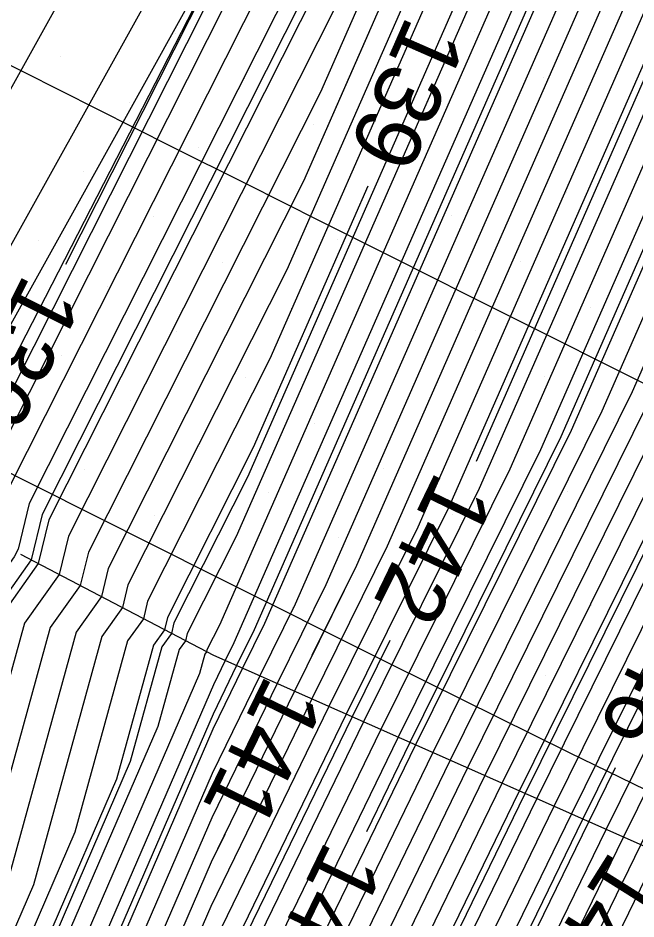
# Model space of a CAD drawing. Extents: x 2354170 to 2357230, y 866100 to 868290.
# Drawn here: x 2355781.6 to 2355800.25, y 867128.7 to 867155.89 of the extents above; entities that cross this region are included whole.
import ezdxf

# ---------------------------------------------------------------- set-up
doc = ezdxf.new("R2010")
doc.units = 0
for name, color, linetype in [('Default', 7, 'Continuous'), ('DTM Contours Major', 7, 'Continuous'), ('DTM Contours Minor', 7, 'Continuous'), ('DTM Contours Minor Text', 7, 'Continuous'), ('Exist Structure Major Box Culvert or Tunnel Topo', 7, 'Continuous'), ('PH Exist DTM Breakline', 7, 'Continuous'), ('Scratch_Level_0', 7, 'Continuous'), ('Scratch_Level_4', 7, 'Continuous')]:
    doc.layers.add(name, color=color, linetype=linetype)

msp = doc.modelspace()

# ---------------------------------------------------------------- linework, layer by layer
at = {"layer": 'Default'}
for points in [[(2355851.992, 867208.583), (2355849.981, 867208.477), (2355847.989, 867208.021), (2355839.981, 867206.48), (2355830.148, 867200.293), (2355827.454, 867198.75), (2355822.141, 867193.289), (2355814.822, 867186.127), (2355812.651, 867181.848), (2355802.809, 867164.416), (2355791.814, 867139.365), (2355790.471, 867136.647)], [(2355839.13, 867203.336), (2355834.114, 867200.18), (2355828.331, 867196.868), (2355816.926, 867185.145), (2355816.218, 867184.452), (2355816.008, 867184.038), (2355804.421, 867163.515), (2355794.588, 867141.111), (2355791.508, 867134.878), (2355787.389, 867126.403), (2355786.193, 867123.64), (2355786.09, 867121.464)], [(2355829.943, 867192.031), (2355824.246, 867186.176), (2355819.271, 867181.673), (2355816.815, 867176.706), (2355808.18, 867161.41), (2355801.06, 867145.187), (2355795.164, 867133.257), (2355791.027, 867124.744), (2355790.493, 867124.27), (2355790.299, 867122.067), (2355789.732, 867111.148), (2355791.434, 867106.869), (2355792.192, 867103.904)], [(2355806.885, 867189.686), (2355803.742, 867183.464), (2355798.105, 867172.358), (2355795.828, 867168.324), (2355791.74, 867159.01), (2355782.533, 867140.748), (2355782.216, 867139.426), (2355781.025, 867137.757), (2355777.743, 867125.852), (2355777.141, 867124.36), (2355776.695, 867123.33), (2355773.972, 867114.296), (2355774.008, 867108.754), (2355774.452, 867106.396), (2355774.058, 867100.55), (2355774.719, 867097.019)], [(2355817.908, 867182.723), (2355816.614, 867180.105), (2355806.569, 867162.312), (2355798.286, 867143.44), (2355793.597, 867133.952), (2355788.767, 867124.014), (2355788.562, 867123.832), (2355788.488, 867122.985), (2355787.838, 867110.493), (2355788.27, 867109.408), (2355790.671, 867100.012), (2355791.59, 867098.403), (2355795.188, 867091.199)], [(2355804.516, 867180.566), (2355801.462, 867174.548), (2355797.439, 867167.422), (2355790.218, 867150.969), (2355784.322, 867139.275), (2355784.119, 867138.428), (2355783.356, 867137.36), (2355780.814, 867128.137), (2355779.084, 867124.139), (2355779.001, 867122.378), (2355777.682, 867112.557), (2355777.058, 867110.488), (2355777.064, 867109.576), (2355777.137, 867109.187), (2355776.549, 867100.466), (2355777.47, 867095.544), (2355779.204, 867091.771), (2355781.414, 867087.712), (2355781.515, 867087.501)], [(2355807.056, 867178.198), (2355800.124, 867165.919), (2355787.68, 867137.567), (2355787.303, 867136.819), (2355787.291, 867136.765), (2355787.242, 867136.697), (2355787.079, 867136.108), (2355781.818, 867123.947), (2355781.565, 867118.59), (2355780.396, 867109.89), (2355781.15, 867106.986), (2355780.7, 867100.325), (2355781.337, 867096.925), (2355784.072, 867090.976), (2355785.283, 867088.751), (2355786.261, 867086.704), (2355790.726, 867080.158), (2355798.223, 867071.231), (2355803.541, 867066.484)], [(2355805.937, 867177.468), (2355799.587, 867166.22), (2355788.188, 867140.247), (2355786.707, 867137.311), (2355786.656, 867137.098), (2355786.465, 867136.83), (2355785.826, 867134.514), (2355781.272, 867123.986), (2355781.052, 867119.348), (2355779.777, 867109.855), (2355780.36, 867107.61), (2355779.87, 867100.353), (2355780.563, 867096.649), (2355783.098, 867091.135), (2355784.509, 867088.543), (2355785.648, 867086.159), (2355789.731, 867080.174), (2355798.033, 867070.286), (2355802.769, 867066.061)], [(2355803.699, 867176.008), (2355798.513, 867166.821), (2355789.203, 867145.608), (2355785.515, 867138.293), (2355785.387, 867137.763), (2355784.911, 867137.095), (2355783.32, 867131.325), (2355780.178, 867124.062), (2355780.026, 867120.863), (2355778.539, 867109.786), (2355778.779, 867108.858), (2355778.209, 867100.41), (2355779.017, 867096.097), (2355781.151, 867091.453), (2355782.962, 867088.128), (2355784.423, 867085.069), (2355787.741, 867080.205), (2355797.655, 867068.398), (2355801.223, 867065.215)], [(2355802.581, 867175.278), (2355797.976, 867167.122), (2355789.71, 867148.288), (2355784.918, 867138.784), (2355784.753, 867138.096), (2355784.133, 867137.227), (2355782.067, 867129.731), (2355779.631, 867124.101), (2355779.513, 867121.62), (2355777.919, 867109.752), (2355777.989, 867109.482), (2355777.379, 867100.438), (2355778.243, 867095.82), (2355780.178, 867091.612), (2355782.188, 867087.92), (2355783.81, 867084.525), (2355786.746, 867080.221), (2355797.466, 867067.454), (2355800.45, 867064.791)], [(2355806.674, 867175.018), (2355801.198, 867165.318), (2355789.041, 867137.618), (2355788.373, 867136.268), (2355787.481, 867134.432), (2355782.912, 867123.87), (2355782.59, 867117.075), (2355781.635, 867109.959), (2355782.73, 867105.738), (2355782.361, 867100.269), (2355782.883, 867097.477), (2355786.018, 867090.659), (2355786.831, 867089.166), (2355787.487, 867087.794), (2355790.961, 867082.701)], [(2355800.343, 867173.818), (2355796.902, 867167.723), (2355790.725, 867153.649), (2355783.726, 867139.766), (2355783.484, 867138.761), (2355782.579, 867137.492), (2355779.56, 867126.543), (2355778.537, 867124.178), (2355778.488, 867123.136), (2355777.707, 867117.325), (2355776.03, 867111.757), (2355776.046, 867109.302), (2355776.242, 867108.257), (2355775.718, 867100.494), (2355776.696, 867095.268), (2355778.231, 867091.93), (2355780.64, 867087.505), (2355782.585, 867083.435), (2355784.756, 867080.253), (2355797.088, 867065.566), (2355798.904, 867063.945), (2355805.254, 867055.912)], [(2355793.262, 867167.052), (2355780.744, 867142.221), (2355780.62, 867141.705), (2355779.171, 867138.823), (2355778.694, 867138.155), (2355777.731, 867134.661), (2355773.854, 867125.047), (2355770.98, 867118.413), (2355770.887, 867118.104), (2355770.953, 867107.932), (2355771.767, 867103.604), (2355771.567, 867100.634), (2355772.83, 867093.887), (2355773.364, 867092.725), (2355776.771, 867086.466), (2355779.521, 867080.711), (2355779.78, 867080.331), (2355783.693, 867075.672)], [(2355800.661, 867165.619), (2355788.116, 867137.035), (2355787.851, 867136.499), (2355787.497, 867135.77), (2355782.365, 867123.909), (2355782.077, 867117.832), (2355781.015, 867109.925), (2355781.94, 867106.362), (2355781.531, 867100.297), (2355782.11, 867097.201), (2355785.045, 867090.818), (2355786.057, 867088.959), (2355786.874, 867087.249), (2355791.721, 867080.142), (2355798.412, 867072.175), (2355804.314, 867066.908)], [(2355801.735, 867165.017), (2355789.965, 867138.2), (2355788.896, 867136.036), (2355787.466, 867133.094), (2355783.459, 867123.832), (2355783.103, 867116.317), (2355782.254, 867109.994), (2355783.52, 867105.114), (2355783.191, 867100.241), (2355783.657, 867097.754), (2355786.992, 867090.5), (2355787.605, 867089.374), (2355788.099, 867088.339), (2355793.712, 867080.111), (2355798.79, 867074.063), (2355805.86, 867067.754)], [(2355802.272, 867164.717), (2355790.89, 867138.782), (2355789.418, 867135.805), (2355787.451, 867131.756), (2355784.006, 867123.793), (2355783.616, 867115.559), (2355782.873, 867110.029), (2355784.31, 867104.49), (2355784.021, 867100.213), (2355784.43, 867098.03), (2355787.965, 867090.341), (2355788.379, 867089.582), (2355788.712, 867088.884), (2355794.707, 867080.095), (2355798.979, 867075.007), (2355806.633, 867068.178)], [(2355792.755, 867164.371), (2355781.34, 867141.73), (2355781.113, 867140.783), (2355780.33, 867139.227), (2355779.471, 867138.022), (2355777.735, 867131.724), (2355774.95, 867124.818), (2355772.885, 867120.052), (2355771.915, 867116.835), (2355771.971, 867108.206), (2355772.662, 867104.535), (2355772.397, 867100.606), (2355773.603, 867094.163), (2355774.337, 867092.566), (2355777.545, 867086.674), (2355780.134, 867081.255), (2355780.775, 867080.316), (2355790.474, 867068.766), (2355787.267, 867061.165), (2355784.214, 867055.778), (2355785.486, 867050.011), (2355786.316, 867043.676), (2355786.652, 867040.011)], [(2355803.347, 867164.116), (2355792.739, 867139.947), (2355790.463, 867135.342), (2355787.42, 867129.08), (2355785.1, 867123.716), (2355784.641, 867114.044), (2355784.111, 867110.098), (2355785.89, 867103.242), (2355785.682, 867100.157), (2355785.977, 867098.582), (2355789.912, 867090.023), (2355789.926, 867089.997), (2355789.937, 867089.973), (2355796.697, 867080.064), (2355799.357, 867076.896), (2355808.178, 867069.024)], [(2355803.884, 867163.815), (2355793.663, 867140.529), (2355790.985, 867135.11), (2355787.404, 867127.741), (2355785.646, 867123.678), (2355785.154, 867113.286), (2355784.73, 867110.132), (2355786.68, 867102.618), (2355786.512, 867100.129), (2355786.75, 867098.858), (2355789.981, 867091.832), (2355790.89, 867090.012), (2355792.859, 867087.133), (2355797.692, 867080.048), (2355799.546, 867077.84), (2355808.951, 867069.447)], [(2355804.958, 867163.214), (2355795.512, 867141.694), (2355792.03, 867134.647), (2355787.373, 867125.065), (2355786.74, 867123.601), (2355786.18, 867111.771), (2355785.969, 867110.202), (2355788.261, 867101.37), (2355788.173, 867100.073), (2355788.297, 867099.411), (2355789.981, 867095.749), (2355792.847, 867090.012), (2355799.052, 867080.94), (2355799.682, 867080.016), (2355799.924, 867079.728), (2355803.081, 867076.911)], [(2355805.495, 867162.913), (2355796.437, 867142.276), (2355792.553, 867134.415), (2355787.358, 867123.727), (2355787.287, 867123.563), (2355786.692, 867111.014), (2355786.588, 867110.236), (2355789.051, 867100.746), (2355789.003, 867100.045), (2355789.07, 867099.687), (2355789.981, 867097.707), (2355793.825, 867090.012), (2355799.981, 867081.013), (2355800.447, 867080.478)], [(2355806.032, 867162.613), (2355797.361, 867142.858), (2355793.075, 867134.184), (2355788.014, 867123.77), (2355787.918, 867123.686), (2355787.884, 867123.291), (2355787.207, 867110.274), (2355787.215, 867110.254), (2355787.462, 867109.287), (2355789.841, 867100.122), (2355789.834, 867100.017), (2355789.844, 867099.963), (2355789.981, 867099.665), (2355794.803, 867090.012), (2355799.981, 867082.443), (2355801.113, 867081.144)], [(2355756.749, 867093.867), (2355760.929, 867102.705), (2355762.113, 867104.359), (2355765.9, 867115.526), (2355769.664, 867118.023), (2355769.704, 867120.416), (2355768.593, 867124.254), (2355770.075, 867127.862), (2355771.287, 867130.77), (2355773.385, 867136.928), (2355774.425, 867140.2), (2355775.3, 867141.79), (2355777.235, 867145.057), (2355778.79, 867148.644), (2355780.563, 867152.28), (2355786.089, 867162.233)], [(2355807.106, 867162.012), (2355799.211, 867144.023), (2355794.12, 867133.721), (2355789.521, 867124.257), (2355789.206, 867123.978), (2355789.091, 867122.679), (2355788.47, 867110.711), (2355789.325, 867108.562), (2355791.509, 867100.012), (2355793.545, 867096.448), (2355796.76, 867090.012), (2355799.981, 867085.303), (2355802.445, 867082.476)], [(2355792.247, 867161.691), (2355781.937, 867141.239), (2355781.606, 867139.861), (2355781.49, 867139.631), (2355780.248, 867137.89), (2355777.739, 867128.788), (2355776.045, 867124.589), (2355774.79, 867121.691), (2355772.944, 867115.565), (2355772.99, 867108.48), (2355773.557, 867105.465), (2355773.227, 867100.578), (2355774.376, 867094.44), (2355775.311, 867092.407), (2355778.319, 867086.882), (2355780.747, 867081.8), (2355781.77, 867080.3), (2355796.521, 867062.733), (2355796.586, 867062.675), (2355796.813, 867062.388), (2355790.184, 867050.06), (2355790.239, 867049.753), (2355791.594, 867040.011)], [(2355807.643, 867161.711), (2355800.135, 867144.605), (2355794.642, 867133.489), (2355790.274, 867124.501), (2355789.849, 867124.124), (2355789.695, 867122.373), (2355789.101, 867110.93), (2355790.379, 867107.715), (2355792.348, 867100.012), (2355795.499, 867094.493), (2355797.738, 867090.012), (2355799.981, 867086.733), (2355803.111, 867083.142)], [(2355777.073, 867138.691), (2355779.247, 867142.641), (2355779.567, 867143.182), (2355779.824, 867143.775), (2355780.118, 867144.377), (2355789.568, 867161.398), (2355783.04, 867148.448)], [(2355818.752, 867076.277), (2355813.099, 867080.011), (2355811.202, 867081.233), (2355809.981, 867082.14), (2355805.775, 867085.805), (2355802.109, 867090.012), (2355799.981, 867092.519), (2355795.702, 867100.012), (2355794.598, 867104.33), (2355791.625, 867111.804), (2355792.111, 867121.15), (2355792.424, 867124.709), (2355793.287, 867125.474), (2355796.732, 867132.563), (2355803.833, 867146.934), (2355809.791, 867160.509), (2355810.307, 867161.423)], [(2355791.232, 867156.33), (2355783.129, 867140.257), (2355782.85, 867139.093), (2355781.802, 867137.625), (2355778.307, 867124.949), (2355777.99, 867124.216), (2355777.975, 867123.893), (2355777.733, 867122.094), (2355775.001, 867113.027), (2355775.027, 867109.028), (2355775.347, 867107.326), (2355774.888, 867100.522), (2355775.923, 867094.992), (2355777.258, 867092.089), (2355779.867, 867087.297), (2355781.972, 867082.89), (2355783.76, 867080.268), (2355796.899, 867064.621), (2355798.132, 867063.522), (2355802.44, 867058.071), (2355799.315, 867052.259), (2355801.123, 867042.182)], [(2355792.155, 867150.812), (2355788.695, 867142.928), (2355786.111, 867137.802), (2355786.022, 867137.431), (2355785.688, 867136.962), (2355784.573, 867132.92), (2355780.725, 867124.024), (2355780.539, 867120.105), (2355779.158, 867109.821), (2355779.569, 867108.234), (2355779.04, 867100.382), (2355779.79, 867096.373), (2355782.125, 867091.294), (2355783.736, 867088.335), (2355785.036, 867085.614), (2355788.736, 867080.19), (2355797.844, 867069.342), (2355801.996, 867065.638), (2355804.879, 867061.99)], [(2355800.973, 867100.012), (2355800.185, 867101.118), (2355795.412, 867113.115), (2355795.734, 867119.315), (2355796.285, 867125.586), (2355797.806, 867126.934), (2355799.866, 867131.173), (2355809.381, 867150.428)], [(2355808.341, 867090.012), (2355799.981, 867099.86), (2355799.894, 867100.012), (2355799.872, 867100.099), (2355794.781, 867112.897), (2355795.13, 867119.621), (2355795.642, 867125.44), (2355797.052, 867126.691), (2355799.344, 867131.405), (2355808.456, 867149.845)], [(2355805.848, 867090.012), (2355799.981, 867096.924), (2355798.217, 867100.012), (2355797.762, 867101.792), (2355793.518, 867112.46), (2355793.922, 867120.232), (2355794.355, 867125.147), (2355795.546, 867126.204), (2355798.299, 867131.868), (2355806.607, 867148.681)], [(2355804.602, 867090.012), (2355799.981, 867095.456), (2355797.379, 867100.012), (2355796.708, 867102.638), (2355792.887, 867112.241), (2355793.318, 867120.538), (2355793.711, 867125.001), (2355794.793, 867125.961), (2355797.776, 867132.1), (2355805.682, 867148.099)], [(2355803.355, 867090.012), (2355799.981, 867093.987), (2355796.54, 867100.012), (2355795.653, 867103.484), (2355792.256, 867112.022), (2355792.715, 867120.844), (2355793.067, 867124.855), (2355794.04, 867125.717), (2355797.254, 867132.331), (2355804.758, 867147.516)], [(2355800.863, 867090.012), (2355799.981, 867091.051), (2355794.863, 867100.012), (2355793.544, 867105.177), (2355790.994, 867111.585), (2355791.507, 867121.456), (2355791.78, 867124.563), (2355792.533, 867125.231), (2355796.209, 867132.794), (2355802.909, 867146.352)], [(2355801.984, 867145.769), (2355795.687, 867133.026), (2355791.78, 867124.987), (2355791.136, 867124.417), (2355790.903, 867121.762), (2355790.363, 867111.367), (2355792.489, 867106.023), (2355794.025, 867100.012), (2355799.409, 867090.583), (2355799.695, 867090.012), (2355799.981, 867089.594), (2355804.443, 867084.474)], [(2355845.916, 867068.659), (2355843.397, 867070.011), (2355841.196, 867071.226), (2355839.981, 867071.855), (2355834.996, 867074.997), (2355829.981, 867078.023), (2355826.97, 867080.011), (2355822.433, 867082.463), (2355819.981, 867083.808), (2355816.207, 867086.238), (2355811.128, 867090.012), (2355809.981, 867090.886), (2355802.08, 867100.012), (2355800.412, 867102.351), (2355796.043, 867113.334), (2355796.338, 867119.009), (2355796.929, 867125.732), (2355798.559, 867127.177), (2355800.388, 867130.942), (2355805.762, 867141.816)], [(2355850.384, 867062.27), (2355849.981, 867062.502), (2355844.605, 867065.387), (2355839.981, 867067.888), (2355836.153, 867070.011), (2355829.981, 867073.736), (2355820.48, 867080.011), (2355820.156, 867080.187), (2355819.981, 867080.283), (2355814.062, 867084.093), (2355809.981, 867087.125), (2355808.439, 867088.469), (2355807.095, 867090.012), (2355799.981, 867098.392), (2355799.056, 867100.012), (2355798.817, 867100.945), (2355794.149, 867112.678), (2355794.526, 867119.927), (2355794.998, 867125.294), (2355796.299, 867126.447), (2355798.821, 867131.636), (2355799.627, 867133.267)], [(2355787.841, 867131.254), (2355787.435, 867130.418), (2355784.553, 867123.755), (2355784.128, 867114.802), (2355783.492, 867110.063), (2355785.1, 867103.866), (2355784.852, 867100.185), (2355785.204, 867098.306), (2355788.939, 867090.182), (2355789.152, 867089.789), (2355789.325, 867089.428), (2355795.702, 867080.079), (2355799.168, 867075.952), (2355807.405, 867068.601), (2355809.36, 867066.128), (2355818.515, 867059.334), (2355819.722, 867058.269), (2355820.618, 867057.531), (2355827.174, 867052.714), (2355829.748, 867051.043)], [(2355800.639, 867103.584), (2355796.674, 867113.552), (2355796.941, 867118.703), (2355797.573, 867125.878), (2355799.312, 867127.421), (2355800.911, 867130.71)]]:
    msp.add_lwpolyline(points, dxfattribs=at)
at = {"layer": 'DTM Contours Major'}
for points in [[(2355812.271, 867186.014), (2355808.921, 867179.415), (2355801.019, 867165.418), (2355788.732, 867137.424), (2355788.199, 867136.345), (2355787.487, 867134.878), (2355782.73, 867123.883), (2355782.419, 867117.327), (2355781.428, 867109.948), (2355782.467, 867105.946), (2355782.084, 867100.279), (2355782.626, 867097.385), (2355784.452, 867093.412)], [(2355813.566, 867080.103), (2355811.44, 867081.471), (2355809.981, 867082.556), (2355805.997, 867086.027), (2355802.525, 867090.012), (2355799.981, 867093.008), (2355795.981, 867100.012), (2355794.95, 867104.048), (2355791.835, 867111.877), (2355792.312, 867121.048), (2355792.638, 867124.758), (2355793.538, 867125.555), (2355796.906, 867132.485), (2355804.141, 867147.128), (2355809.97, 867160.408), (2355813.828, 867167.241)]]:
    msp.add_lwpolyline(points, dxfattribs=at)
at = {"layer": 'DTM Contours Minor'}
for points in [[(2355776.191, 867139.194), (2355777.931, 867142.357), (2355778.789, 867143.807), (2355779.479, 867145.398), (2355780.266, 867147.011), (2355791.662, 867167.537), (2355792.065, 867168.366), (2355792.476, 867169.231), (2355792.93, 867170.142), (2355793.405, 867171.02), (2355793.851, 867171.808), (2355805.599, 867192.638), (2355797.773, 867177.142)], [(2355805.191, 867176.981), (2355799.229, 867166.42), (2355788.526, 867142.034), (2355786.31, 867137.638), (2355786.233, 867137.32), (2355785.947, 867136.918), (2355784.991, 867133.451), (2355780.907, 867124.011), (2355780.71, 867119.853), (2355779.364, 867109.832), (2355779.833, 867108.026), (2355779.316, 867100.372), (2355780.048, 867096.465), (2355782.449, 867091.241), (2355783.994, 867088.405), (2355785.24, 867085.796), (2355789.068, 867080.184), (2355797.907, 867069.657), (2355802.253, 867065.779)], [(2355795.068, 867171.786), (2355794.358, 867170.381), (2355794.002, 867169.681), (2355793.859, 867169.426), (2355793.601, 867168.839), (2355780.346, 867142.549), (2355780.291, 867142.319), (2355778.398, 867138.554), (2355778.176, 867138.243), (2355777.728, 867136.618), (2355773.124, 867125.2), (2355771.91, 867122.398), (2355771.183, 867124.907), (2355771.73, 867126.238), (2355772.177, 867127.31), (2355775.707, 867137.673), (2355776.191, 867139.194)], [(2355802.809, 867164.416), (2355791.814, 867139.365), (2355789.941, 867135.573), (2355787.435, 867130.418), (2355784.553, 867123.755), (2355784.128, 867114.802), (2355783.492, 867110.063), (2355785.1, 867103.866), (2355784.852, 867100.185), (2355785.204, 867098.306), (2355785.23, 867098.248)], [(2355804.6, 867163.414), (2355795.422, 867142.505)], [(2355806.39, 867162.412), (2355797.978, 867143.246), (2355793.423, 867134.029), (2355792.113, 867131.334)], [(2355791.909, 867159.904), (2355782.334, 867140.912), (2355782.004, 867139.537), (2355780.766, 867137.801), (2355777.741, 867126.831), (2355776.776, 867124.436), (2355776.06, 867122.784), (2355773.63, 867114.719), (2355773.669, 867108.662), (2355774.154, 867106.086), (2355773.781, 867100.559), (2355774.892, 867094.624), (2355775.96, 867092.301), (2355778.835, 867087.02), (2355781.155, 867082.164), (2355782.434, 867080.289), (2355796.647, 867063.362), (2355797.101, 867062.957), (2355798.689, 867060.949), (2355793.227, 867050.793), (2355794.108, 867045.883), (2355794.925, 867040.011)], [(2355792.187, 867155.456), (2355790.218, 867150.969), (2355784.322, 867139.275), (2355784.119, 867138.428), (2355783.356, 867137.36), (2355780.814, 867128.137), (2355779.084, 867124.139), (2355779.001, 867122.378), (2355777.682, 867112.557), (2355777.058, 867110.488), (2355777.064, 867109.576), (2355777.137, 867109.187), (2355776.549, 867100.466), (2355777.47, 867095.544), (2355779.204, 867091.771), (2355781.414, 867087.712), (2355783.198, 867083.98), (2355785.751, 867080.237), (2355797.277, 867066.51), (2355799.677, 867064.368), (2355807.499, 867054.473)], [(2355806.679, 867090.012), (2355799.981, 867097.903), (2355798.776, 867100.012), (2355798.466, 867101.227), (2355793.939, 867112.605), (2355794.325, 867120.029), (2355794.784, 867125.245), (2355796.048, 867126.366), (2355798.647, 867131.714), (2355807.223, 867149.069)], [(2355801.06, 867145.187), (2355795.164, 867133.257), (2355791.027, 867124.744), (2355790.493, 867124.27), (2355790.299, 867122.067), (2355789.732, 867111.148), (2355791.434, 867106.869), (2355793.186, 867100.012), (2355797.454, 867092.538), (2355798.716, 867090.012), (2355799.981, 867088.163), (2355803.777, 867083.808)], [(2355792.818, 867137.1), (2355791.682, 867134.801), (2355787.384, 867125.957), (2355786.376, 867123.627), (2355785.838, 867112.276), (2355785.556, 867110.178), (2355787.734, 867101.786), (2355787.619, 867100.092), (2355787.781, 867099.226), (2355789.981, 867094.443), (2355792.194, 867090.012), (2355796.988, 867083.005), (2355799.019, 867080.027), (2355799.798, 867079.099), (2355809.971, 867070.021)]]:
    msp.add_lwpolyline(points, dxfattribs=at)
at = {"layer": 'Exist Structure Major Box Culvert or Tunnel Topo'}
msp.add_lwpolyline([(2355803.634, 867131.086), (2355798.24, 867133.714), (2355792.865, 867136.38), (2355787.502, 867139.069), (2355782.142, 867141.765), (2355776.779, 867144.455), (2355771.413, 867147.138), (2355766.043, 867149.816), (2355760.673, 867152.492), (2355755.302, 867155.166), (2355749.932, 867157.842), (2355744.562, 867160.519), (2355739.193, 867163.197), (2355733.824, 867165.875), (2355728.455, 867168.553), (2355723.085, 867171.229), (2355717.714, 867173.904), (2355712.344, 867176.58), (2355706.974, 867179.258), (2355701.605, 867181.936), (2355696.236, 867184.614), (2355690.866, 867187.291), (2355685.496, 867189.966), (2355680.125, 867192.642)], dxfattribs=at)
at = {"layer": 'PH Exist DTM Breakline'}
for points in [[(2355831.416, 867218.241), (2355826.866, 867214.766), (2355819.66, 867209.703), (2355814.58, 867206.759), (2355807.423, 867196.191), (2355777.725, 867138.32), (2355772.697, 867125.289), (2355770.777, 867118.239), (2355768.861, 867107.369), (2355768.994, 867100.721), (2355770.764, 867093.15), (2355775.146, 867086.03), (2355779.107, 867080.342), (2355796.5, 867062.628), (2355807.459, 867054.221), (2355818.108, 867047.383)], [(2355804.529, 867129.106), (2355787.507, 867136.652), (2355781.691, 867139.701)]]:
    msp.add_lwpolyline(points, dxfattribs=at)
at = {"layer": 'Scratch_Level_0'}
for p, q in [((2355786.352, 867155.437), (2355786.352, 867155.437)), ((2355795.366, 867155.469), (2355795.366, 867155.469)), ((2355782.888, 867154.732), (2355782.888, 867154.732)), ((2355791.902, 867154.764), (2355791.902, 867154.764)), ((2355788.437, 867154.058), (2355788.437, 867154.058)), ((2355797.451, 867154.09), (2355797.451, 867154.09)), ((2355784.973, 867153.352), (2355784.973, 867153.352)), ((2355793.987, 867153.384), (2355793.987, 867153.384)), ((2355790.522, 867152.679), (2355790.522, 867152.679)), ((2355799.536, 867152.71), (2355799.536, 867152.71)), ((2355787.058, 867151.973), (2355787.058, 867151.973)), ((2355796.072, 867152.005), (2355796.072, 867152.005)), ((2355783.594, 867151.268), (2355783.594, 867151.268)), ((2355792.607, 867151.299), (2355792.607, 867151.299)), ((2355798.157, 867150.625), (2355798.157, 867150.625)), ((2355789.143, 867150.594), (2355789.143, 867150.594)), ((2355785.679, 867149.888), (2355785.679, 867149.888)), ((2355794.692, 867149.92), (2355794.692, 867149.92)), ((2355800.242, 867149.246), (2355800.242, 867149.246)), ((2355782.214, 867149.183), (2355782.214, 867149.183)), ((2355791.228, 867149.214), (2355791.228, 867149.214)), ((2355787.764, 867148.509), (2355787.764, 867148.509)), ((2355796.777, 867148.54), (2355796.777, 867148.54)), ((2355784.299, 867147.803), (2355784.299, 867147.803)), ((2355793.313, 867147.835), (2355793.313, 867147.835)), ((2355789.849, 867147.129), (2355789.849, 867147.129)), ((2355798.862, 867147.161), (2355798.862, 867147.161)), ((2355786.384, 867146.424), (2355786.384, 867146.424)), ((2355795.398, 867146.455), (2355795.398, 867146.455)), ((2355782.92, 867145.718), (2355782.92, 867145.718)), ((2355791.933, 867145.75), (2355791.933, 867145.75)), ((2355788.469, 867145.044), (2355788.469, 867145.044)), ((2355797.483, 867145.076), (2355797.483, 867145.076)), ((2355794.018, 867144.37), (2355794.018, 867144.37)), ((2355785.005, 867144.339), (2355785.005, 867144.339)), ((2355790.554, 867143.665), (2355790.554, 867143.665)), ((2355799.568, 867143.697), (2355799.568, 867143.697)), ((2355796.103, 867142.991), (2355796.103, 867142.991)), ((2355787.09, 867142.959), (2355787.09, 867142.959)), ((2355783.625, 867142.254), (2355783.625, 867142.254)), ((2355792.639, 867142.285), (2355792.639, 867142.285)), ((2355789.175, 867141.58), (2355789.175, 867141.58)), ((2355798.188, 867141.612), (2355798.188, 867141.612)), ((2355785.71, 867140.874), (2355785.71, 867140.874)), ((2355794.724, 867140.906), (2355794.724, 867140.906)), ((2355791.26, 867140.2), (2355791.26, 867140.2)), ((2355787.795, 867139.495), (2355787.795, 867139.495)), ((2355796.809, 867139.527), (2355796.809, 867139.527)), ((2355793.345, 867138.821), (2355793.345, 867138.821)), ((2355789.88, 867138.115), (2355789.88, 867138.115)), ((2355798.894, 867138.147), (2355798.894, 867138.147)), ((2355795.43, 867137.442), (2355795.43, 867137.442)), ((2355797.515, 867136.062), (2355797.515, 867136.062)), ((2355799.6, 867134.683), (2355799.6, 867134.683))]:
    msp.add_line(p, q, dxfattribs=at)
at = {"layer": 'Scratch_Level_4'}
msp.add_lwpolyline([(2355777.304, 867156.508), (2355779.538, 867155.385), (2355781.771, 867154.262), (2355784.005, 867153.139), (2355786.238, 867152.017), (2355788.472, 867150.894), (2355790.706, 867149.772), (2355792.94, 867148.65), (2355795.174, 867147.528), (2355797.409, 867146.408), (2355799.644, 867145.287), (2355801.879, 867144.168)], dxfattribs=at)

# ---------------------------------------------------------------- texts
at = {"layer": 'Default'}
for s, rotation, p in [('139', 246.3032, (2355793.347, 867156.015)), ('136', 243.245, (2355781.806, 867148.224)), ('146', 243.7034, (2355801.067, 867138.439)), ('141', 244.0054, (2355789.103, 867136.131))]:
    msp.add_text(s, height=2, rotation=rotation, dxfattribs=at).set_placement(p)
at = {"layer": 'DTM Contours Minor Text'}
for s, rotation, p in [('142', 244.2707, (2355794.234, 867142.274)), ('143', 244.0806, (2355790.897, 867131.119)), ('147', 237.7996, (2355799.5, 867130.818))]:
    msp.add_text(s, height=2, rotation=rotation, dxfattribs=at).set_placement(p)

doc.saveas('drawing.dxf')
